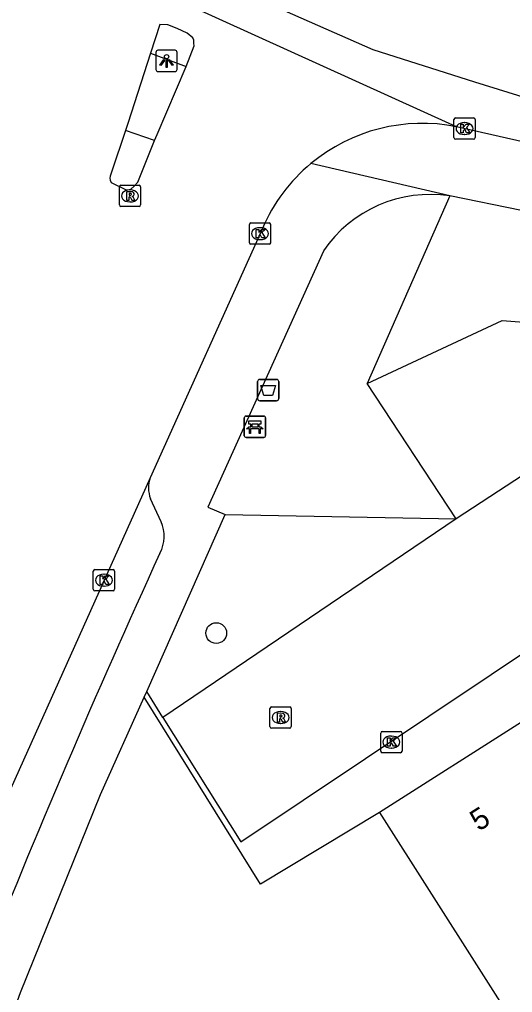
# Model space of a CAD drawing. Extents: x 163010 to 163853, y 382793 to 383982.
# Drawn here: x 163155.97 to 163179.16, y 383844.37 to 383890.15 of the extents above; entities that cross this region are included whole.
import ezdxf

# ---------------------------------------------------------------- set-up
doc = ezdxf.new("R2010")
doc.units = 0
for name, color, linetype in [('IMGEO_Afvalbak', 7, 'Continuous'), ('IMGEO_Bank', 7, 'Continuous'), ('IMGEO_Boom', 7, 'Continuous'), ('IMGEO_Groenvoorziening', 7, 'Continuous'), ('IMGEO_Hek', 7, 'Continuous'), ('IMGEO_Kolk', 7, 'Continuous'), ('IMGEO_Lichtpunt', 7, 'Continuous'), ('IMGEO_Pand', 7, 'Continuous'), ('IMGEO_Pand_nummerreeks', 7, 'Continuous'), ('IMGEO_Parkeervlak_open', 7, 'Continuous'), ('IMGEO_Rijbaan_lokaal_gesloten', 7, 'Continuous'), ('IMGEO_Rijbaan_lokaal_open', 7, 'Continuous'), ('IMGEO_Rioolput', 7, 'Continuous'), ('IMGEO_Voetpad_open', 7, 'Continuous')]:
    doc.layers.add(name, color=color, linetype=linetype)

msp = doc.modelspace()

# ---------------------------------------------------------------- linework, layer by layer
at = {"layer": 'IMGEO_Afvalbak'}
for p, q in [((163167.269, 383873.216), (163168.059, 383873.216)), ((163168.059, 383873.216), (163167.269, 383873.216)), ((163167.169, 383872.316), (163167.169, 383873.116)), ((163167.169, 383873.116), (163167.169, 383872.316)), ((163168.159, 383873.116), (163168.159, 383872.316)), ((163168.159, 383872.316), (163168.159, 383873.116)), ((163168.059, 383872.216), (163167.269, 383872.216)), ((163167.269, 383872.216), (163168.059, 383872.216))]:
    msp.add_line(p, q, dxfattribs=at)
msp.add_lwpolyline([(163167.312, 383872.93), (163168.016, 383872.93), (163167.867, 383872.46), (163167.461, 383872.46), (163167.312, 383872.93)], dxfattribs=at)
for centre, start, end in [((163167.269, 383873.116), 90, 180), ((163167.269, 383873.116), 90, 180), ((163168.059, 383873.116), 0, 90), ((163168.059, 383873.116), 360, 90), ((163167.269, 383872.316), 180, 270), ((163167.269, 383872.316), 180, 270), ((163168.059, 383872.316), 270, 0), ((163168.059, 383872.316), 270, 0)]:
    msp.add_arc(centre, 0.1, start, end, dxfattribs=at)
at = {"layer": 'IMGEO_Bank'}
for p, q in [((163166.54, 383870.563), (163166.54, 383871.404)), ((163166.54, 383871.404), (163166.54, 383870.563)), ((163166.615, 383871.488), (163167.456, 383871.488)), ((163167.456, 383871.488), (163166.615, 383871.488)), ((163167.54, 383871.413), (163167.54, 383870.572)), ((163167.54, 383870.572), (163167.54, 383871.413)), ((163167.237, 383870.886), (163166.844, 383870.886)), ((163166.849, 383870.994), (163166.849, 383871.1)), ((163166.893, 383871.1), (163166.893, 383870.994)), ((163167.181, 383871.106), (163166.899, 383871.106)), ((163166.899, 383870.988), (163167.181, 383870.988)), ((163167.187, 383870.994), (163167.187, 383871.1)), ((163167.231, 383871.1), (163167.231, 383870.994)), ((163167.465, 383870.488), (163166.624, 383870.488)), ((163166.624, 383870.488), (163167.465, 383870.488))]:
    msp.add_line(p, q, dxfattribs=at)
for points in [[(163166.787, 383870.886), (163166.645, 383870.886), (163166.757, 383870.988), (163166.843, 383870.988)], [(163166.843, 383871.106), (163166.757, 383871.106), (163166.757, 383871.267), (163167.32, 383871.267), (163167.32, 383871.106), (163167.237, 383871.106)], [(163166.837, 383870.879), (163166.837, 383870.672), (163166.794, 383870.672), (163166.794, 383870.879)], [(163167.237, 383870.988), (163167.32, 383870.988), (163167.432, 383870.886), (163167.293, 383870.886)], [(163167.287, 383870.879), (163167.287, 383870.672), (163167.243, 383870.672), (163167.243, 383870.879)]]:
    msp.add_lwpolyline(points, dxfattribs=at)
for centre, radius, start, end in [((163166.618, 383871.41), 0.0779, 92.4484, 184.2845), ((163166.618, 383871.41), 0.0779, 92.4484, 184.2845), ((163167.462, 383871.41), 0.0779, 2.4484, 94.2845), ((163167.462, 383871.41), 0.0779, 2.4484, 94.2845), ((163166.787, 383870.879), 0.00671, 2.8957, 87.1043), ((163166.844, 383870.879), 0.00671, 92.8957, 177.1043), ((163166.842, 383871.099), 0.00671, 2.8957, 87.1043), ((163166.842, 383870.995), 0.00671, 272.8957, 357.1043), ((163166.899, 383871.099), 0.00671, 92.8957, 177.1043), ((163166.899, 383870.995), 0.00671, 182.8957, 267.1043), ((163167.181, 383871.099), 0.00671, 2.8957, 87.1043), ((163167.181, 383870.995), 0.00671, 272.8957, 357.1043), ((163167.238, 383871.099), 0.00671, 92.8957, 177.1043), ((163167.238, 383870.995), 0.00671, 182.8957, 267.1043), ((163167.236, 383870.879), 0.00671, 2.8957, 87.1043), ((163167.293, 383870.879), 0.00671, 92.8957, 177.1043), ((163166.618, 383870.566), 0.0779, 182.4484, 274.2845), ((163166.618, 383870.566), 0.0779, 182.4484, 274.2845), ((163167.462, 383870.566), 0.0779, 272.4484, 4.2845), ((163167.462, 383870.566), 0.0779, 272.4484, 4.2845)]:
    msp.add_arc(centre, radius, start, end, dxfattribs=at)
at = {"layer": 'IMGEO_Boom'}
msp.add_circle((163165.224, 383861.28), 0.489, dxfattribs=at)
at = {"layer": 'IMGEO_Groenvoorziening'}
for points in [[(163176.201, 383881.849), (163172.325, 383873.025)], [(163165.649, 383866.86), (163176.503, 383866.655)], [(163162.718, 383857.306), (163161.952, 383858.534)]]:
    msp.add_lwpolyline(points, dxfattribs=at)
at = {"layer": 'IMGEO_Hek'}
msp.add_lwpolyline([(163172.895, 383852.844), (163167.311, 383849.471), (163161.834, 383858.268)], dxfattribs=at)
at = {"layer": 'IMGEO_Kolk'}
for p, q in [((163176.473, 383885.521), (163177.325, 383885.521)), ((163176.398, 383884.595), (163176.398, 383885.447)), ((163176.886, 383885.301), (163176.911, 383885.301)), ((163177.399, 383885.447), (163177.399, 383884.595)), ((163176.909, 383884.741), (163176.884, 383884.741)), ((163177.325, 383884.521), (163176.473, 383884.521)), ((163166.781, 383879.651), (163166.781, 383880.503)), ((163166.856, 383880.577), (163167.708, 383880.577)), ((163167.782, 383880.503), (163167.782, 383879.651)), ((163167.269, 383880.357), (163167.294, 383880.357)), ((163167.708, 383879.577), (163166.856, 383879.577)), ((163167.292, 383879.797), (163167.267, 383879.797)), ((163159.441, 383863.341), (163159.441, 383864.193)), ((163159.516, 383864.267), (163160.368, 383864.267)), ((163159.929, 383864.047), (163159.954, 383864.047)), ((163160.442, 383864.193), (163160.442, 383863.341)), ((163160.368, 383863.267), (163159.516, 383863.267)), ((163159.952, 383863.487), (163159.927, 383863.487)), ((163172.958, 383855.726), (163172.958, 383856.578)), ((163173.033, 383856.652), (163173.885, 383856.652)), ((163173.446, 383856.432), (163173.471, 383856.432)), ((163173.959, 383856.578), (163173.959, 383855.726)), ((163173.469, 383855.872), (163173.444, 383855.872)), ((163173.885, 383855.652), (163173.033, 383855.652))]:
    msp.add_line(p, q, dxfattribs=at)
for points in [[(163176.473, 383885.521), (163177.325, 383885.521)], [(163176.398, 383884.595), (163176.398, 383885.447)], [(163176.719, 383885.221), (163176.842, 383885.221), (163176.842, 383885.07), (163176.972, 383885.221), (163177.136, 383885.221), (163176.99, 383885.07), (163177.143, 383884.821), (163176.991, 383884.821), (163176.906, 383884.985), (163176.842, 383884.918), (163176.842, 383884.821), (163176.719, 383884.821), (163176.719, 383885.221)], [(163177.399, 383885.447), (163177.399, 383884.595)], [(163177.325, 383884.521), (163176.473, 383884.521)], [(163166.781, 383879.651), (163166.781, 383880.503)], [(163166.856, 383880.577), (163167.708, 383880.577)], [(163167.782, 383880.503), (163167.782, 383879.651)], [(163167.102, 383880.277), (163167.225, 383880.277), (163167.225, 383880.126), (163167.355, 383880.277), (163167.519, 383880.277), (163167.373, 383880.126), (163167.526, 383879.877), (163167.374, 383879.877), (163167.289, 383880.041), (163167.225, 383879.974), (163167.225, 383879.877), (163167.102, 383879.877), (163167.102, 383880.277)], [(163167.708, 383879.577), (163166.856, 383879.577)], [(163159.441, 383863.341), (163159.441, 383864.193)], [(163159.516, 383864.267), (163160.368, 383864.267)], [(163160.442, 383864.193), (163160.442, 383863.341)], [(163159.762, 383863.967), (163159.885, 383863.967), (163159.885, 383863.816), (163160.015, 383863.967), (163160.179, 383863.967), (163160.033, 383863.816), (163160.186, 383863.567), (163160.034, 383863.567), (163159.949, 383863.731), (163159.885, 383863.664), (163159.885, 383863.567), (163159.762, 383863.567), (163159.762, 383863.967)], [(163160.368, 383863.267), (163159.516, 383863.267)], [(163172.958, 383855.726), (163172.958, 383856.578)], [(163173.033, 383856.652), (163173.885, 383856.652)], [(163173.279, 383856.352), (163173.402, 383856.352), (163173.402, 383856.201), (163173.532, 383856.352), (163173.696, 383856.352), (163173.55, 383856.201), (163173.703, 383855.952), (163173.551, 383855.952), (163173.466, 383856.116), (163173.402, 383856.049), (163173.402, 383855.952), (163173.279, 383855.952), (163173.279, 383856.352)], [(163173.959, 383856.578), (163173.959, 383855.726)], [(163173.885, 383855.652), (163173.033, 383855.652)]]:
    msp.add_lwpolyline(points, dxfattribs=at)
for centre, start, end in [((163176.475, 383885.445), 91.552, 178.448), ((163176.475, 383885.445), 91.552, 178.448), ((163177.323, 383885.445), 1.552, 88.448), ((163177.323, 383885.445), 1.552, 88.448), ((163176.475, 383884.597), 181.552, 268.448), ((163176.475, 383884.597), 181.552, 268.448), ((163177.323, 383884.597), 271.552, 358.448), ((163177.323, 383884.597), 271.552, 358.448), ((163166.858, 383880.501), 91.552, 178.448), ((163166.858, 383880.501), 91.552, 178.448), ((163167.706, 383880.501), 1.552, 88.448), ((163167.706, 383880.501), 1.552, 88.448), ((163166.858, 383879.653), 181.552, 268.448), ((163166.858, 383879.653), 181.552, 268.448), ((163167.706, 383879.653), 271.552, 358.448), ((163167.706, 383879.653), 271.552, 358.448), ((163159.518, 383864.191), 91.552, 178.448), ((163159.518, 383864.191), 91.552, 178.448), ((163160.366, 383864.191), 1.552, 88.448), ((163160.366, 383864.191), 1.552, 88.448), ((163159.518, 383863.343), 181.552, 268.448), ((163159.518, 383863.343), 181.552, 268.448), ((163160.366, 383863.343), 271.552, 358.448), ((163160.366, 383863.343), 271.552, 358.448), ((163173.035, 383856.576), 91.552, 178.448), ((163173.035, 383856.576), 91.552, 178.448), ((163173.883, 383856.576), 1.552, 88.448), ((163173.883, 383856.576), 1.552, 88.448), ((163173.035, 383855.728), 181.552, 268.448), ((163173.035, 383855.728), 181.552, 268.448), ((163173.883, 383855.728), 271.552, 358.448), ((163173.883, 383855.728), 271.552, 358.448)]:
    msp.add_arc(centre, 0.0765, start, end, dxfattribs=at)
for centre, major_axis, ratio, start_param, end_param in [((163176.885, 383885.021), (-0.387, 0.002), 0.722429, 4.712389, 7.853982), ((163176.91, 383885.021), (-0.39, 0.002), 0.717154, 1.570796, 4.712389), ((163167.268, 383880.077), (-0.387, 0.002), 0.722429, 4.712389, 7.853982), ((163167.293, 383880.077), (-0.39, 0.002), 0.717154, 1.570796, 4.712389), ((163159.928, 383863.767), (-0.387, 0.002), 0.722429, 4.712389, 7.853982), ((163159.953, 383863.767), (-0.39, 0.002), 0.717154, 1.570796, 4.712389), ((163173.445, 383856.152), (-0.387, 0.002), 0.722429, 4.712389, 7.853982), ((163173.47, 383856.152), (-0.39, 0.002), 0.717154, 1.570796, 4.712389)]:
    msp.add_ellipse(centre, major_axis=major_axis, ratio=ratio, start_param=start_param, end_param=end_param, dxfattribs=at)
at = {"layer": 'IMGEO_Lichtpunt'}
for p, q in [((163162.388, 383888.607), (163162.388, 383887.8)), ((163162.388, 383888.607), (163162.388, 383887.8)), ((163163.29, 383888.702), (163162.482, 383888.702)), ((163163.29, 383888.702), (163162.482, 383888.702)), ((163163.384, 383887.8), (163163.384, 383888.607)), ((163163.384, 383887.8), (163163.384, 383888.607)), ((163162.482, 383887.706), (163163.29, 383887.706)), ((163162.482, 383887.706), (163163.29, 383887.706))]:
    msp.add_line(p, q, dxfattribs=at)
for points in [[(163162.762, 383888.271), (163162.801, 383888.243), (163162.613, 383887.981), (163162.575, 383888.008), (163162.762, 383888.271)], [(163162.974, 383888.243), (163163.012, 383888.27), (163163.199, 383888.008), (163163.16, 383887.98), (163162.974, 383888.243)], [(163162.864, 383888.223), (163162.911, 383888.223), (163162.911, 383887.901), (163162.864, 383887.901), (163162.864, 383888.223)]]:
    msp.add_lwpolyline(points, dxfattribs=at)
msp.add_circle((163162.887, 383888.405), 0.0994, dxfattribs=at)
for centre, start, end in [((163162.482, 383888.607), 90, 180), ((163162.482, 383888.607), 90, 180), ((163163.29, 383888.607), 0, 90), ((163163.29, 383888.607), 0, 90), ((163162.482, 383887.8), 180, 270), ((163162.482, 383887.8), 180, 270), ((163163.29, 383887.8), 270, 0), ((163163.29, 383887.8), 270, 360)]:
    msp.add_arc(centre, 0.0946, start, end, dxfattribs=at)
at = {"layer": 'IMGEO_Pand'}
msp.add_lwpolyline([(163179.744, 383857.204), (163172.895, 383852.844), (163180.022, 383841.65), (163183.059, 383843.584), (163183.393, 383843.06), (163186.078, 383844.773)], dxfattribs=at)
at = {"layer": 'IMGEO_Parkeervlak_open'}
for points in [[(163172.325, 383873.025), (163178.671, 383875.983), (163183.318, 383875.634)], [(163176.503, 383866.655), (163172.325, 383873.025)]]:
    msp.add_lwpolyline(points, dxfattribs=at)
at = {"layer": 'IMGEO_Rijbaan_lokaal_gesloten'}
for points in [[(163055.785, 383916.736), (163063.771, 383917.295), (163071.381, 383917.621), (163081.601, 383917.621), (163090.298, 383916.969), (163098.452, 383915.881), (163111.014, 383913.5), (163121.885, 383910.563), (163129.061, 383908.279), (163138.085, 383904.472), (163148.087, 383900.121), (163165.416, 383891.903), (163172.591, 383888.748), (163177.375, 383887.226), (163180.963, 383886.1)], [(163176.519, 383885.108), (163151.312, 383896.545), (163150.835, 383896.695)], [(163163.808, 383887.935), (163164.189, 383888.917), (163164.172, 383889.034), (163164.172, 383889.187), (163164.121, 383889.297), (163163.848, 383889.506), (163163.381, 383889.731), (163162.945, 383889.898), (163162.565, 383889.915), (163162.138, 383888.57)], [(163162.138, 383888.57), (163161.064, 383885.252), (163160.953, 383884.922)], [(163162.327, 383884.461), (163162.445, 383884.737), (163163.808, 383887.935)], [(163180.532, 383884.198), (163176.519, 383885.108)], [(163160.953, 383884.922), (163160.299, 383882.971), (163160.232, 383882.78), (163160.213, 383882.688), (163160.229, 383882.595), (163160.285, 383882.481), (163160.989, 383882.14), (163161.037, 383882.14), (163161.203, 383882.162), (163161.362, 383882.31), (163161.528, 383882.5), (163162.327, 383884.461)], [(163167.391, 383880.325), (163162.118, 383868.591)], [(163162.118, 383868.591), (163154.646, 383851.944), (163148.967, 383836.844), (163146.333, 383828.404), (163140.456, 383807.668)]]:
    msp.add_lwpolyline(points, dxfattribs=at)
for centre, radius, start, end in [((163174.918, 383877.061), 8.204, 78.749, 129.6976), ((163174.921, 383877.059), 8.208, 129.7015, 156.5527)]:
    msp.add_arc(centre, radius, start, end, dxfattribs=at)
at = {"layer": 'IMGEO_Rijbaan_lokaal_open'}
for points in [[(163189.535, 383875.168), (163176.503, 383866.655)], [(163162.718, 383857.306), (163166.375, 383851.456), (163192.849, 383869.165)], [(163176.503, 383866.655), (163162.718, 383857.306)]]:
    msp.add_lwpolyline(points, dxfattribs=at)
at = {"layer": 'IMGEO_Rioolput'}
for p, q in [((163160.741, 383882.35), (163161.593, 383882.35)), ((163160.666, 383881.424), (163160.666, 383882.276)), ((163161.154, 383882.13), (163161.179, 383882.13)), ((163161.667, 383882.276), (163161.667, 383881.424)), ((163161.177, 383881.57), (163161.152, 383881.57)), ((163161.593, 383881.35), (163160.741, 383881.35)), ((163167.749, 383856.88), (163167.749, 383857.732)), ((163167.824, 383857.806), (163168.676, 383857.806)), ((163168.75, 383857.732), (163168.75, 383856.88)), ((163168.237, 383857.586), (163168.262, 383857.586)), ((163168.676, 383856.806), (163167.824, 383856.806)), ((163168.26, 383857.026), (163168.235, 383857.026))]:
    msp.add_line(p, q, dxfattribs=at)
for points in [[(163160.741, 383882.35), (163161.593, 383882.35)], [(163160.666, 383881.424), (163160.666, 383882.276)], [(163161.255, 383882.048), (163161.003, 383882.05), (163161.003, 383881.65)], [(163161.181, 383881.969), (163161.127, 383881.969), (163161.127, 383881.888)], [(163161.127, 383881.888), (163161.179, 383881.888)], [(163161.667, 383882.276), (163161.667, 383881.424)], [(163161.003, 383881.65), (163161.127, 383881.65), (163161.127, 383881.812), (163161.138, 383881.812)], [(163161.185, 383881.783), (163161.256, 383881.65), (163161.396, 383881.65), (163161.331, 383881.776)], [(163161.593, 383881.35), (163160.741, 383881.35)], [(163167.749, 383856.88), (163167.749, 383857.732)], [(163167.824, 383857.806), (163168.676, 383857.806)], [(163168.75, 383857.732), (163168.75, 383856.88)], [(163168.338, 383857.504), (163168.086, 383857.506), (163168.086, 383857.106)], [(163168.086, 383857.106), (163168.21, 383857.106), (163168.21, 383857.268), (163168.221, 383857.268)], [(163168.264, 383857.425), (163168.21, 383857.425), (163168.21, 383857.344)], [(163168.21, 383857.344), (163168.262, 383857.344)], [(163168.268, 383857.239), (163168.339, 383857.106), (163168.479, 383857.106), (163168.414, 383857.232)], [(163168.676, 383856.806), (163167.824, 383856.806)]]:
    msp.add_lwpolyline(points, dxfattribs=at)
for centre, radius, start, end in [((163160.743, 383882.274), 0.0765, 91.552, 178.448), ((163160.743, 383882.274), 0.0765, 91.552, 178.448), ((163161.591, 383882.274), 0.0765, 1.552, 88.448), ((163161.591, 383882.274), 0.0765, 1.552, 88.448), ((163161.163, 383882.077), 0.19, 274.7715, 282.9687), ((163161.187, 383881.873), 0.0964, 77.0061, 93.1865), ((163161.201, 383881.93), 0.0378, 276.6634, 79.6772), ((163161.254, 383881.938), 0.109, 350.3612, 89.416), ((163161.252, 383881.938), 0.112, 277.5842, 350.9817), ((163160.743, 383881.426), 0.0765, 181.552, 268.448), ((163160.743, 383881.426), 0.0765, 181.552, 268.448), ((163161.137, 383881.759), 0.0533, 26.0293, 88.6989), ((163161.236, 383881.723), 0.108, 29.5134, 73.7905), ((163161.591, 383881.426), 0.0765, 271.552, 358.448), ((163161.591, 383881.426), 0.0765, 271.552, 358.448), ((163167.826, 383857.73), 0.0765, 91.552, 178.448), ((163167.826, 383857.73), 0.0765, 91.552, 178.448), ((163168.674, 383857.73), 0.0765, 1.552, 88.448), ((163168.674, 383857.73), 0.0765, 1.552, 88.448), ((163168.22, 383857.215), 0.0533, 26.0293, 88.6989), ((163168.246, 383857.533), 0.19, 274.7715, 282.9687), ((163168.27, 383857.329), 0.0964, 77.0061, 93.1865), ((163168.284, 383857.386), 0.0378, 276.6634, 79.6772), ((163168.337, 383857.394), 0.109, 350.3612, 89.416), ((163168.335, 383857.394), 0.112, 277.5842, 350.9817), ((163168.319, 383857.179), 0.108, 29.5134, 73.7905), ((163167.826, 383856.882), 0.0765, 181.552, 268.448), ((163167.826, 383856.882), 0.0765, 181.552, 268.448), ((163168.674, 383856.882), 0.0765, 271.552, 358.448), ((163168.674, 383856.882), 0.0765, 271.552, 358.448)]:
    msp.add_arc(centre, radius, start, end, dxfattribs=at)
for centre, major_axis, ratio, start_param, end_param in [((163161.153, 383881.85), (-0.387, 0.002), 0.722429, 4.712389, 7.853982), ((163161.178, 383881.85), (-0.39, 0.002), 0.717154, 1.570796, 4.712389), ((163168.236, 383857.306), (-0.387, 0.002), 0.722429, 4.712389, 7.853982), ((163168.261, 383857.306), (-0.39, 0.002), 0.717154, 1.570796, 4.712389)]:
    msp.add_ellipse(centre, major_axis=major_axis, ratio=ratio, start_param=start_param, end_param=end_param, dxfattribs=at)
at = {"layer": 'IMGEO_Voetpad_open'}
for points in [[(163162.138, 383888.57), (163163.808, 383887.935)], [(163162.327, 383884.461), (163160.953, 383884.922)], [(163176.201, 383881.849), (163169.678, 383883.374)], [(163186.314, 383879.784), (163176.201, 383881.849)], [(163170.264, 383879.259), (163164.834, 383867.213), (163165.649, 383866.86)], [(163162.632, 383866.518), (163162.124, 383867.603)], [(163161.952, 383858.534), (163165.649, 383866.86)], [(163146.867, 383815.997), (163147.386, 383817.897), (163150.198, 383827.472), (163152.825, 383835.531), (163156.015, 383844.361), (163159.781, 383853.683), (163161.834, 383858.268), (163161.952, 383858.534)]]:
    msp.add_lwpolyline(points, dxfattribs=at)
for centre, radius, start, end in [((163175.287, 383875.844), 6.075, 81.3504, 145.7878), ((163163.568, 383868.106), 1.529, 161.4992, 199.1967), ((163161.111, 383865.838), 1.666, 331.6288, 24.0915), ((163552.202, 383686.979), 428.387, 155.43858, 158.34041)]:
    msp.add_arc(centre, radius, start, end, dxfattribs=at)

# ---------------------------------------------------------------- texts
at = {"layer": 'IMGEO_Pand_nummerreeks'}
msp.add_text('5', height=1, rotation=32.481, dxfattribs=at).set_placement((163177.566, 383851.929))

doc.saveas('drawing.dxf')
